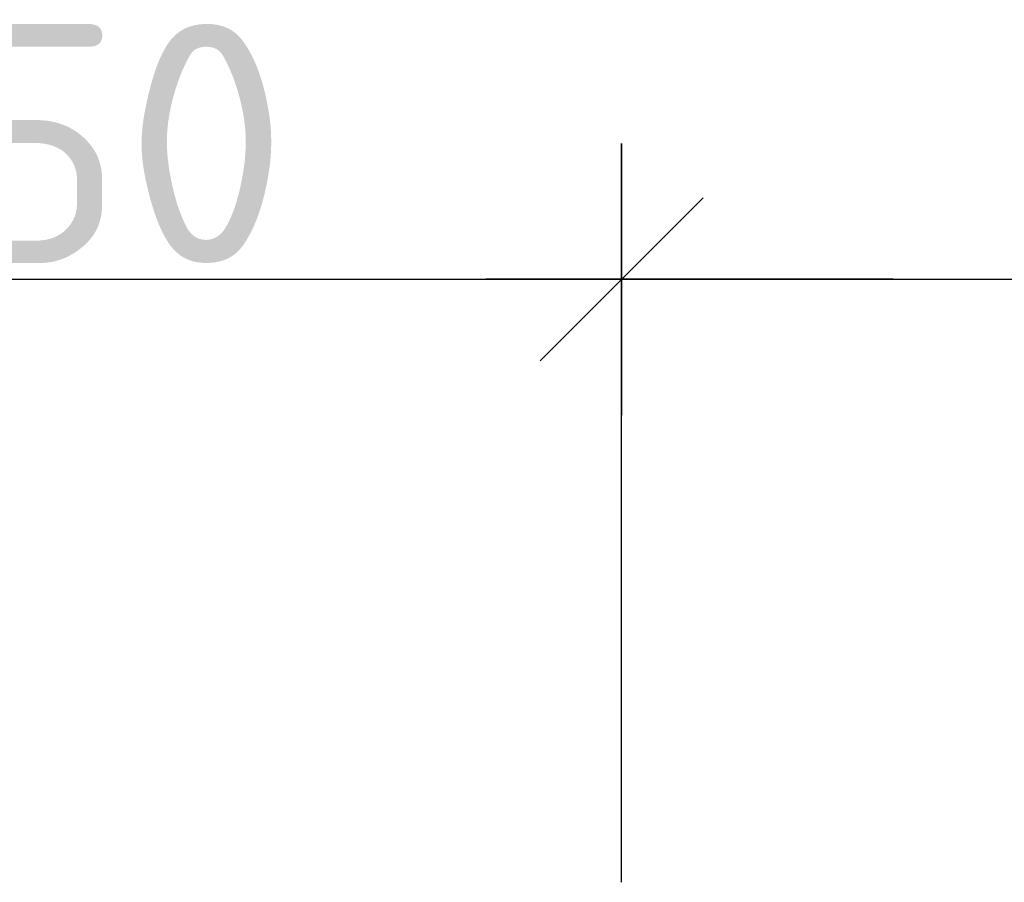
# Model space of a CAD drawing. Header units: millimetres. Extents: x 40580 to 559114, y -343730 to 81020.
# Tile 345 of 656: x 342879 to 343785, y -51075 to -50281. Entities that reach past the tile are written whole.
import ezdxf

# ---------------------------------------------------------------- set-up
doc = ezdxf.new("R2010")
doc.units = ezdxf.units.MM
doc.layers.add('______________________', color=7, linetype='Continuous')
doc.styles.add('ISOCPEUR', font='isocpeur.ttf')

# ---------------------------------------------------------------- blocks, each defined once
blk = doc.blocks.new('ALL_ML_STRICH')
at = {"color": 0, "linetype": 'ByBlock', "lineweight": -2}
for p, q in [((0, -0.5), (0, 0.5)), ((-0.3, -0.3), (0.3, 0.3)), ((-1, 0), (0.5, 0))]:
    blk.add_line(p, q, dxfattribs=at)

msp = doc.modelspace()

# ---------------------------------------------------------------- linework, layer by layer
at = {"layer": '______________________', "color": 7, "linetype": 'Continuous'}
for p, q in [((342183.15, -50520.17), (343433.15, -50520.17)), ((343433.15, -50520.17), (345983.15, -50520.17))]:
    msp.add_line(p, q, dxfattribs=at)
at = {"layer": '______________________', "color": 253, "linetype": 'Continuous'}
msp.add_line((343433.15, -51075.08), (343433.15, -50520.17), dxfattribs=at)
msp.add_line((343433.15, -51075.08), (343433.15, -50520.17), dxfattribs=at)

# ---------------------------------------------------------------- block references
at = {"layer": '______________________', "color": 7, "linetype": 'Continuous', "xscale": 250, "yscale": 250, "zscale": 250}
msp.add_blockref('ALL_ML_STRICH', (343433.15, -50520.17), dxfattribs=at)
at = {"layer": '______________________', "color": 7, "linetype": 'Continuous', "xscale": 250, "yscale": 250, "zscale": 250, "rotation": 180}
msp.add_blockref('ALL_ML_STRICH', (343433.15, -50520.17), dxfattribs=at)

# ---------------------------------------------------------------- texts
at = {"layer": '______________________', "color": 7, "style": 'ISOCPEUR'}
msp.add_text('1250', height=220, dxfattribs=at).set_placement((342555.15, -50505.17))

doc.saveas('drawing.dxf')
